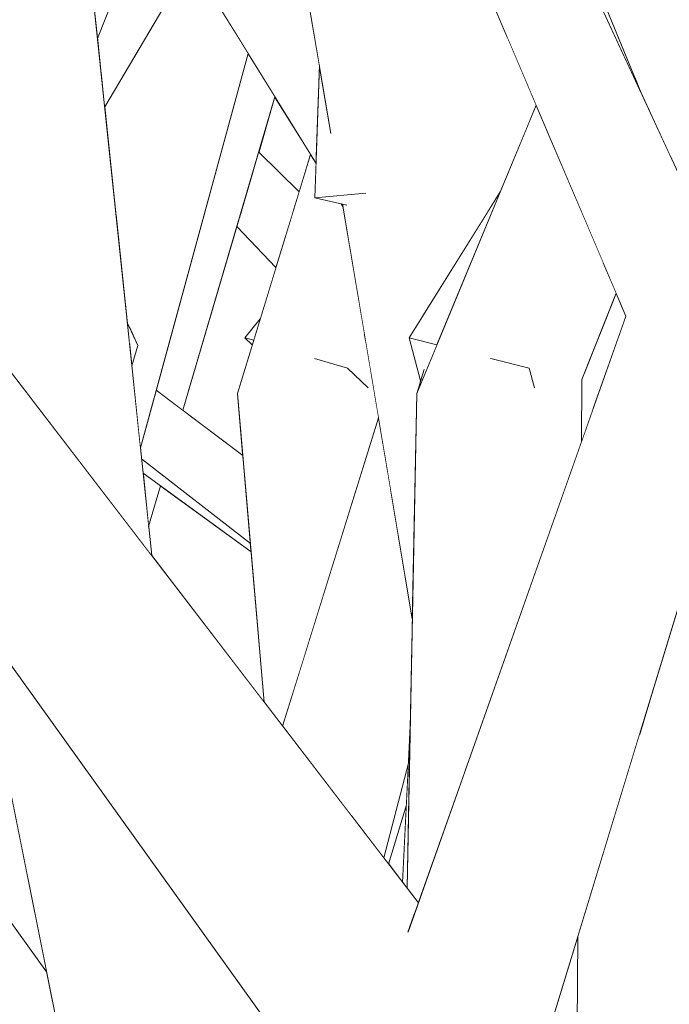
# Model space of a CAD drawing. Extents: x -289599 to -184549, y 66678 to 295474.
# Tile 485 of 656: x -250657 to -250608, y 71838 to 71912. Entities that reach past the tile are written whole.
import ezdxf

# ---------------------------------------------------------------- set-up
doc = ezdxf.new("R2010")
doc.units = 0
doc.header["$MEASUREMENT"] = 0
doc.linetypes.add('Wipeout_Contour', pattern=[1000, 0, -1000])
doc.layers.add('arch drzewa', color=8, linetype='Continuous')
doc.layers.add('Model drzwi', color=8, linetype='Continuous')
doc.layers.add('arch drzewa_Nr_Pióra__4', color=8, linetype='Continuous', lineweight=9)

msp = doc.modelspace()

# ---------------------------------------------------------------- wipeouts: each hides what was drawn before it
at = {"color": 254, "linetype": 'Wipeout_Contour', "lineweight": 0, "ltscale": 1022844.741615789}
msp.add_wipeout([(-250651.096, 71935.418), (-250635.015, 71910.712), (-250635.503, 71913.61), (-250651.061, 71935.579)], dxfattribs=at).dxf.layer = 'arch drzewa'
at = {"color": 254, "linetype": 'Wipeout_Contour', "lineweight": 0, "ltscale": 767049.684209}
msp.add_wipeout([(-250620.639, 71910.501), (-250619.075, 71903.724), (-250618.422, 71905.298)], dxfattribs=at).dxf.layer = 'arch drzewa'
at = {"color": 254, "linetype": 'Wipeout_Contour', "lineweight": 0, "ltscale": 2045799.931299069}
msp.add_wipeout([(-250701.98, 71905.863), (-250672.713, 71865.307), (-250672.34, 71865.529), (-250670.151, 71865.114), (-250669.423, 71860.747), (-250654.952, 71840.695), (-250657.509, 71853.406), (-250701.827, 71905.833)], dxfattribs=at).dxf.layer = 'arch drzewa'
at = {"color": 254, "linetype": 'Wipeout_Contour', "lineweight": 0, "ltscale": 767080.414125}
msp.add_wipeout([(-250632.982, 71897.95), (-250632.826, 71897.696), (-250632.864, 71897.922)], dxfattribs=at).dxf.layer = 'arch drzewa'
at = {"color": 254, "linetype": 'Wipeout_Contour', "lineweight": 0, "ltscale": 1022685.078485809}
msp.add_wipeout([(-250612.573, 71890.997), (-250611.936, 71889.004), (-250611.729, 71889.588), (-250612.455, 71891.292)], dxfattribs=at).dxf.layer = 'arch drzewa'
at = {"color": 254, "linetype": 'Wipeout_Contour', "lineweight": 0, "ltscale": 766935.915489}
msp.add_wipeout([(-250608.602, 71758.271), (-250601.869, 71857.504), (-250608.577, 71858.236)], dxfattribs=at).dxf.layer = 'arch drzewa'
at = {"color": 254, "linetype": 'Wipeout_Contour', "lineweight": 0, "ltscale": 1022700.789868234}
msp.add_wipeout([(-250629.795, 71849.198), (-250629.434, 71848.728), (-250628.105, 71853.144), (-250627.954, 71856.254)], dxfattribs=at).dxf.layer = 'arch drzewa'
at = {"color": 254, "linetype": 'Wipeout_Contour', "lineweight": 0, "ltscale": 1022794.651964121}
msp.add_wipeout([(-250639.127, 71901.812), (-250636.106, 71898.856), (-250635.256, 71901.63), (-250637.914, 71905.934)], dxfattribs=at).dxf.layer = 'Model drzwi'
at = {"color": 254, "linetype": 'Wipeout_Contour', "lineweight": 0, "ltscale": 2045579.091038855}
msp.add_wipeout([(-250640.761, 71896.258), (-250644.792, 71882.558), (-250640.317, 71879.194), (-250640.718, 71883.811), (-250639.603, 71887.449), (-250640.152, 71887.972), (-250639.008, 71889.389), (-250637.839, 71893.202)], dxfattribs=at).dxf.layer = 'Model drzwi'
at = {"color": 254, "linetype": 'Wipeout_Contour', "lineweight": 0, "ltscale": 1278477.085941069}
msp.add_wipeout([(-250646.449, 71876.926), (-250647.339, 71873.901), (-250647.111, 71871.726), (-250638.719, 71860.808), (-250639.693, 71872.012)], dxfattribs=at).dxf.layer = 'Model drzwi'

# ---------------------------------------------------------------- next in the draw order: wipeouts: each hides what was drawn before it
at = {"color": 254, "linetype": 'Wipeout_Contour', "lineweight": 0, "ltscale": 1278539.946963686}
msp.add_wipeout([(-250652.142, 71930.583), (-250634.638, 71907.181), (-250634.602, 71908.256), (-250635.015, 71910.712), (-250651.096, 71935.418)], dxfattribs=at).dxf.layer = 'arch drzewa'
at = {"color": 254, "linetype": 'Wipeout_Contour', "lineweight": 0, "ltscale": 1022685.752816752}
msp.add_wipeout([(-250614.83, 71885.331), (-250614.201, 71882.604), (-250611.936, 71889.004), (-250612.573, 71890.997)], dxfattribs=at).dxf.layer = 'arch drzewa'
at = {"color": 254, "linetype": 'Wipeout_Contour', "lineweight": 0, "ltscale": 1534069.129087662}
msp.add_wipeout([(-250629.315, 71876.824), (-250632.189, 71852.313), (-250629.795, 71849.198), (-250627.954, 71856.254), (-250627.819, 71859.043), (-250627.664, 71867.013)], dxfattribs=at).dxf.layer = 'arch drzewa'
at = {"color": 254, "linetype": 'Wipeout_Contour', "lineweight": 0, "ltscale": 1533834.617165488}
msp.add_wipeout([(-250614.294, 71774.735), (-250615.364, 71759.11), (-250608.602, 71758.271), (-250608.577, 71858.236), (-250613.544, 71785.683), (-250613.221, 71783.233)], dxfattribs=at).dxf.layer = 'arch drzewa'
at = {"color": 254, "linetype": 'Wipeout_Contour', "lineweight": 0, "ltscale": 1022766.60539308}
msp.add_wipeout([(-250654.952, 71840.695), (-250665.556, 71855.39), (-250651.349, 71801.858), (-250647.265, 71802.49)], dxfattribs=at).dxf.layer = 'arch drzewa'

# ---------------------------------------------------------------- next in the draw order: wipeouts: each hides what was drawn before it
at = {"color": 254, "linetype": 'Wipeout_Contour', "lineweight": 0, "ltscale": 1022837.62988327}
msp.add_wipeout([(-250652.4, 71929.388), (-250634.847, 71900.968), (-250634.638, 71907.181), (-250652.142, 71930.583)], dxfattribs=at).dxf.layer = 'arch drzewa'
at = {"color": 254, "linetype": 'Wipeout_Contour', "lineweight": 0, "ltscale": 1022685.82644338}
msp.add_wipeout([(-250615.017, 71884.86), (-250615.051, 71880.203), (-250614.201, 71882.604), (-250614.83, 71885.331)], dxfattribs=at).dxf.layer = 'arch drzewa'
at = {"color": 254, "linetype": 'Wipeout_Contour', "lineweight": 0, "ltscale": 1022733.871631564}
msp.add_wipeout([(-250637.341, 71859.016), (-250632.189, 71852.313), (-250629.315, 71876.824), (-250630.184, 71881.992)], dxfattribs=at).dxf.layer = 'arch drzewa'
at = {"color": 254, "linetype": 'Wipeout_Contour', "lineweight": 0, "ltscale": 1533924.39591098}
msp.add_wipeout([(-250615.48, 71820.186), (-250617.708, 71817.255), (-250613.544, 71785.683), (-250608.577, 71858.236), (-250610.724, 71858.37), (-250615.315, 71843.319)], dxfattribs=at).dxf.layer = 'arch drzewa'

# ---------------------------------------------------------------- next in the draw order: wipeouts: each hides what was drawn before it
at = {"color": 254, "linetype": 'Wipeout_Contour', "lineweight": 0, "ltscale": 1789819.785521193}
msp.add_wipeout([(-250631.513, 71884.521), (-250640.718, 71883.811), (-250635.686, 71864.328), (-250630.184, 71881.992), (-250630.621, 71884.59), (-250630.887, 71884.57), (-250630.978, 71884.235)], dxfattribs=at).dxf.layer = 'arch drzewa'
at = {"color": 254, "linetype": 'Wipeout_Contour', "lineweight": 0, "ltscale": 1022629.02407866}
msp.add_wipeout([(-250606.535, 71872.105), (-250609.519, 71862.32), (-250608.577, 71858.236), (-250601.869, 71857.504)], dxfattribs=at).dxf.layer = 'arch drzewa'
at = {"color": 254, "linetype": 'Wipeout_Contour', "lineweight": 0, "ltscale": 767023.328126}
msp.add_wipeout([(-250628.105, 71853.144), (-250629.434, 71848.728), (-250628.384, 71847.363)], dxfattribs=at).dxf.layer = 'arch drzewa'

# ---------------------------------------------------------------- next in the draw order: wipeouts: each hides what was drawn before it
at = {"color": 254, "linetype": 'Wipeout_Contour', "lineweight": 0, "ltscale": 1022754.792917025}
msp.add_wipeout([(-250635.686, 71864.328), (-250640.718, 71883.811), (-250638.719, 71860.808), (-250637.341, 71859.016)], dxfattribs=at).dxf.layer = 'arch drzewa'
at = {"color": 254, "linetype": 'Wipeout_Contour', "lineweight": 0, "ltscale": 766977.945383}
msp.add_wipeout([(-250609.772, 71861.492), (-250608.577, 71858.236), (-250609.519, 71862.32)], dxfattribs=at).dxf.layer = 'arch drzewa'

# ---------------------------------------------------------------- next in the draw order: wipeouts: each hides what was drawn before it
at = {"color": 254, "linetype": 'Wipeout_Contour', "lineweight": 0, "ltscale": 2301241.56051696}
msp.add_wipeout([(-250635.256, 71901.63), (-250640.718, 71883.811), (-250631.513, 71884.521), (-250634.951, 71886.42), (-250631.243, 71888.288), (-250632.826, 71897.696), (-250632.982, 71897.95), (-250634.933, 71898.401), (-250634.847, 71900.968)], dxfattribs=at).dxf.layer = 'arch drzewa'
at = {"color": 254, "linetype": 'Wipeout_Contour', "lineweight": 0, "ltscale": 766977.850854}
msp.add_wipeout([(-250610.724, 71858.37), (-250608.577, 71858.236), (-250609.772, 71861.492)], dxfattribs=at).dxf.layer = 'arch drzewa'

# ---------------------------------------------------------------- next in the draw order: wipeouts: each hides what was drawn before it
at = {"color": 254, "linetype": 'Wipeout_Contour', "lineweight": 0, "ltscale": 1534139.495943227}
msp.add_wipeout([(-250629.266, 71930.749), (-250634.982, 71930.161), (-250622.604, 71896.444), (-250621.098, 71898.848), (-250619.075, 71903.724), (-250620.639, 71910.501)], dxfattribs=at).dxf.layer = 'arch drzewa'
at = {"color": 254, "linetype": 'Wipeout_Contour', "lineweight": 0, "ltscale": 766990.810896}
msp.add_wipeout([(-250619.386, 71829.972), (-250601.874, 71887.387), (-250611.729, 71889.588)], dxfattribs=at).dxf.layer = 'arch drzewa'
at = {"color": 254, "linetype": 'Wipeout_Contour', "lineweight": 0, "ltscale": 767090.172773}
msp.add_wipeout([(-250640.152, 71887.972), (-250639.502, 71887.778), (-250639.008, 71889.389)], dxfattribs=at).dxf.layer = 'arch drzewa'
at = {"color": 254, "linetype": 'Wipeout_Contour', "lineweight": 0, "ltscale": 767061.703884}
msp.add_wipeout([(-250630.887, 71884.57), (-250630.621, 71884.59), (-250630.742, 71885.309)], dxfattribs=at).dxf.layer = 'arch drzewa'

# ---------------------------------------------------------------- next in the draw order: wipeouts: each hides what was drawn before it
at = {"color": 254, "linetype": 'Wipeout_Contour', "lineweight": 0, "ltscale": 767073.628268}
msp.add_wipeout([(-250634.982, 71930.161), (-250626.898, 71889.587), (-250622.604, 71896.444)], dxfattribs=at).dxf.layer = 'arch drzewa'
at = {"color": 254, "linetype": 'Wipeout_Contour', "lineweight": 0, "ltscale": 767090.557039}
msp.add_wipeout([(-250640.152, 71887.972), (-250639.603, 71887.449), (-250639.502, 71887.778)], dxfattribs=at).dxf.layer = 'arch drzewa'
at = {"color": 254, "linetype": 'Wipeout_Contour', "lineweight": 0, "ltscale": 1278440.524258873}
msp.add_wipeout([(-250631.116, 71887.534), (-250632.506, 71885.69), (-250630.978, 71884.235), (-250630.887, 71884.57), (-250630.742, 71885.309)], dxfattribs=at).dxf.layer = 'arch drzewa'

# ---------------------------------------------------------------- next in the draw order: wipeouts: each hides what was drawn before it
at = {"color": 254, "linetype": 'Wipeout_Contour', "lineweight": 0, "ltscale": 1278462.686747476}
msp.add_wipeout([(-250624.938, 71941.189), (-250625.147, 71939.348), (-250623.656, 71934.315), (-250622.985, 71933.013), (-250610.552, 71906.143)], dxfattribs=at).dxf.layer = 'arch drzewa'
at = {"color": 254, "linetype": 'Wipeout_Contour', "lineweight": 0, "ltscale": 767066.809898}
msp.add_wipeout([(-250631.161, 71887.801), (-250632.506, 71885.69), (-250631.116, 71887.534)], dxfattribs=at).dxf.layer = 'arch drzewa'

# ---------------------------------------------------------------- next in the draw order: wipeouts: each hides what was drawn before it
at = {"color": 254, "linetype": 'Wipeout_Contour', "lineweight": 0, "ltscale": 1022758.984111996}
msp.add_wipeout([(-250631.243, 71888.288), (-250634.951, 71886.42), (-250632.506, 71885.69), (-250631.161, 71887.801)], dxfattribs=at).dxf.layer = 'arch drzewa'

# ---------------------------------------------------------------- next in the draw order: wipeouts: each hides what was drawn before it
at = {"color": 254, "linetype": 'Wipeout_Contour', "lineweight": 0, "ltscale": 1022756.562601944}
msp.add_wipeout([(-250632.506, 71885.69), (-250634.951, 71886.42), (-250631.513, 71884.521), (-250630.978, 71884.235)], dxfattribs=at).dxf.layer = 'arch drzewa'

# ---------------------------------------------------------------- next in the draw order: wipeouts: each hides what was drawn before it
at = {"color": 254, "linetype": 'Wipeout_Contour', "lineweight": 0, "ltscale": 1534152.865811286}
msp.add_wipeout([(-250638.305, 71930.266), (-250627.091, 71884.603), (-250627.044, 71884.754), (-250627.91, 71887.972), (-250626.898, 71889.587), (-250634.982, 71930.161)], dxfattribs=at).dxf.layer = 'arch drzewa'

# ---------------------------------------------------------------- next in the draw order: wipeouts: each hides what was drawn before it
at = {"color": 254, "linetype": 'Wipeout_Contour', "lineweight": 0, "ltscale": 2045529.784233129}
msp.add_wipeout([(-250638.305, 71930.266), (-250633.756, 71903.224), (-250631.157, 71898.746), (-250632.557, 71897.851), (-250632.864, 71897.922), (-250627.664, 71867.013), (-250627.338, 71883.811), (-250627.091, 71884.603)], dxfattribs=at).dxf.layer = 'arch drzewa'

# ---------------------------------------------------------------- next in the draw order: wipeouts: each hides what was drawn before it
at = {"color": 254, "linetype": 'Wipeout_Contour', "lineweight": 0, "ltscale": 1533991.694864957}
msp.add_wipeout([(-250627.984, 71843.656), (-250621.381, 71832.19), (-250622.755, 71831.305), (-250625.978, 71830.071), (-250619.386, 71829.972), (-250611.729, 71889.588)], dxfattribs=at).dxf.layer = 'arch drzewa'

# ---------------------------------------------------------------- next in the draw order: wipeouts: each hides what was drawn before it
at = {"color": 254, "linetype": 'Wipeout_Contour', "lineweight": 0, "ltscale": 1022763.580094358}
msp.add_wipeout([(-250601.874, 71887.387), (-250622.985, 71933.013), (-250629.821, 71938.151), (-250632.453, 71938.231)], dxfattribs=at).dxf.layer = 'arch drzewa'
at = {"color": 254, "linetype": 'Wipeout_Contour', "lineweight": 0, "ltscale": 1022625.99455627}
msp.add_wipeout([(-250615.315, 71843.319), (-250619.386, 71829.972), (-250617.708, 71817.255), (-250615.48, 71820.186)], dxfattribs=at).dxf.layer = 'arch drzewa'

# ---------------------------------------------------------------- next in the draw order: linework, layer by layer
at = {"layer": 'arch drzewa_Nr_Pióra__4', "linetype": 'Continuous'}
msp.add_line((-250615.481, 71820.136), (-250615.315, 71843.319), dxfattribs=at)

# ---------------------------------------------------------------- next in the draw order: wipeouts: each hides what was drawn before it
at = {"color": 254, "linetype": 'Wipeout_Contour', "lineweight": 0, "ltscale": 767036.777938}
msp.add_wipeout([(-250632.453, 71938.231), (-250611.729, 71889.588), (-250601.874, 71887.387)], dxfattribs=at).dxf.layer = 'arch drzewa'

# ---------------------------------------------------------------- next in the draw order: wipeouts: each hides what was drawn before it
at = {"color": 254, "linetype": 'Wipeout_Contour', "lineweight": 0, "ltscale": 1278368.81015108}
msp.add_wipeout([(-250606.079, 71935.044), (-250611.022, 71907.289), (-250610.552, 71906.143), (-250608.396, 71901.483), (-250595.779, 71933.157)], dxfattribs=at).dxf.layer = 'arch drzewa'
at = {"color": 254, "linetype": 'Wipeout_Contour', "lineweight": 0, "ltscale": 1789981.778475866}
msp.add_wipeout([(-250682.458, 71909.138), (-250627.512, 71844.992), (-250627.212, 71845.838), (-250660.634, 71889.321), (-250661.648, 71890.091), (-250661.678, 71890.679), (-250677.887, 71911.767)], dxfattribs=at).dxf.layer = 'arch drzewa'

# ---------------------------------------------------------------- next in the draw order: wipeouts: each hides what was drawn before it
at = {"color": 254, "linetype": 'Wipeout_Contour', "lineweight": 0, "ltscale": 767035.805992}
msp.add_wipeout([(-250614.291, 71915.252), (-250611.022, 71907.289), (-250606.079, 71935.044)], dxfattribs=at).dxf.layer = 'arch drzewa'
at = {"color": 254, "linetype": 'Wipeout_Contour', "lineweight": 0, "ltscale": 1278413.607136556}
msp.add_wipeout([(-250682.458, 71909.138), (-250622.755, 71831.305), (-250621.381, 71832.19), (-250627.984, 71843.656), (-250627.512, 71844.992)], dxfattribs=at).dxf.layer = 'arch drzewa'

# ---------------------------------------------------------------- next in the draw order: wipeouts: each hides what was drawn before it
at = {"color": 254, "linetype": 'Wipeout_Contour', "lineweight": 0, "ltscale": 1278647.89419735}
msp.add_wipeout([(-250687.863, 71905.889), (-250622.755, 71831.305), (-250682.458, 71909.138), (-250685.758, 71907.956), (-250686.662, 71905.66)], dxfattribs=at).dxf.layer = 'arch drzewa'

# ---------------------------------------------------------------- next in the draw order: wipeouts: each hides what was drawn before it
at = {"color": 254, "linetype": 'Wipeout_Contour', "lineweight": 0, "ltscale": 1022830.024108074}
msp.add_wipeout([(-250687.863, 71905.889), (-250688.042, 71905.924), (-250631.934, 71827.79), (-250622.755, 71831.305)], dxfattribs=at).dxf.layer = 'arch drzewa'

# ---------------------------------------------------------------- next in the draw order: linework, layer by layer
at = {"layer": 'arch drzewa_Nr_Pióra__4', "linetype": 'Continuous'}
for p, q in [((-250610.552, 71906.143), (-250624.938, 71941.189)), ((-250632.506, 71885.69), (-250634.973, 71886.426)), ((-250630.965, 71884.223), (-250632.506, 71885.69))]:
    msp.add_line(p, q, dxfattribs=at)

# ---------------------------------------------------------------- next in the draw order: wipeouts: each hides what was drawn before it
at = {"color": 254, "linetype": 'Wipeout_Contour', "lineweight": 0, "ltscale": 1022849.683637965}
msp.add_wipeout([(-250663.411, 71924.524), (-250647.67, 71872.454), (-250647.111, 71871.726), (-250652.585, 71923.951)], dxfattribs=at).dxf.layer = 'arch drzewa'
at = {"color": 254, "linetype": 'Wipeout_Contour', "lineweight": 0, "ltscale": 1022780.760632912}
msp.add_wipeout([(-250634.602, 71908.256), (-250634.933, 71898.401), (-250631.157, 71898.746), (-250633.756, 71903.224)], dxfattribs=at).dxf.layer = 'arch drzewa'
at = {"color": 254, "linetype": 'Wipeout_Contour', "lineweight": 0, "ltscale": 1022794.117797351}
msp.add_wipeout([(-250639.642, 71900.062), (-250640.558, 71896.947), (-250637.492, 71894.335), (-250636.635, 71897.129)], dxfattribs=at).dxf.layer = 'arch drzewa'
at = {"color": 254, "linetype": 'Wipeout_Contour', "lineweight": 0, "ltscale": 2301078.693651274}
msp.add_wipeout([(-250618.997, 71884.521), (-250627.338, 71883.811), (-250623.817, 71855.431), (-250615.051, 71880.203), (-250615.017, 71884.86), (-250618.431, 71884.57), (-250618.543, 71884.215), (-250618.553, 71884.222), (-250618.548, 71884.235)], dxfattribs=at).dxf.layer = 'arch drzewa'
at = {"color": 254, "linetype": 'Wipeout_Contour', "lineweight": 0, "ltscale": 1022717.794345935}
msp.add_wipeout([(-250659.37, 71865.996), (-250631.504, 71807.066), (-250631.662, 71809.98), (-250638.528, 71836.972)], dxfattribs=at).dxf.layer = 'arch drzewa'

# ---------------------------------------------------------------- next in the draw order: wipeouts: each hides what was drawn before it
at = {"color": 254, "linetype": 'Wipeout_Contour', "lineweight": 0, "ltscale": 1022864.723242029}
msp.add_wipeout([(-250647.67, 71872.454), (-250663.411, 71924.524), (-250661.648, 71890.091), (-250660.634, 71889.321)], dxfattribs=at).dxf.layer = 'arch drzewa'
at = {"color": 254, "linetype": 'Wipeout_Contour', "lineweight": 0, "ltscale": 1022794.362538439}
msp.add_wipeout([(-250639.127, 71901.812), (-250639.598, 71900.209), (-250636.549, 71897.41), (-250636.106, 71898.856)], dxfattribs=at).dxf.layer = 'arch drzewa'
at = {"color": 254, "linetype": 'Wipeout_Contour', "lineweight": 0, "ltscale": 767080.625813}
msp.add_wipeout([(-250634.933, 71898.401), (-250632.557, 71897.851), (-250631.157, 71898.746)], dxfattribs=at).dxf.layer = 'arch drzewa'
at = {"color": 254, "linetype": 'Wipeout_Contour', "lineweight": 0, "ltscale": 1022793.92400262}
msp.add_wipeout([(-250640.558, 71896.947), (-250640.761, 71896.258), (-250637.839, 71893.202), (-250637.492, 71894.335)], dxfattribs=at).dxf.layer = 'arch drzewa'
at = {"color": 254, "linetype": 'Wipeout_Contour', "lineweight": 0, "ltscale": 767017.950209}
msp.add_wipeout([(-250613.454, 71893.637), (-250615.017, 71884.86), (-250612.455, 71891.292)], dxfattribs=at).dxf.layer = 'arch drzewa'
at = {"color": 254, "linetype": 'Wipeout_Contour', "lineweight": 0, "ltscale": 1022699.201113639}
msp.add_wipeout([(-250627.338, 71883.811), (-250628.054, 71846.933), (-250627.212, 71845.838), (-250623.817, 71855.431)], dxfattribs=at).dxf.layer = 'arch drzewa'
at = {"color": 254, "linetype": 'Wipeout_Contour', "lineweight": 0, "ltscale": 1278422.225174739}
msp.add_wipeout([(-250660.304, 71867.297), (-250647.138, 71801.858), (-250631.351, 71804.231), (-250631.504, 71807.066), (-250659.37, 71865.996)], dxfattribs=at).dxf.layer = 'arch drzewa'

# ---------------------------------------------------------------- next in the draw order: linework, layer by layer
at = {"layer": 'arch drzewa_Nr_Pióra__4', "linetype": 'Continuous'}
for p, q in [((-250634.933, 71898.401), (-250634.602, 71908.256)), ((-250631.144, 71898.747), (-250634.933, 71898.401)), ((-250634.933, 71898.401), (-250632.549, 71897.849)), ((-250632.826, 71897.696), (-250632.982, 71897.95)), ((-250637.341, 71859.016), (-250630.184, 71881.992)), ((-250647.138, 71801.858), (-250660.304, 71867.297)), ((-250654.952, 71840.695), (-250669.423, 71860.747))]:
    msp.add_line(p, q, dxfattribs=at)

# ---------------------------------------------------------------- next in the draw order: wipeouts: each hides what was drawn before it
at = {"color": 254, "linetype": 'Wipeout_Contour', "lineweight": 0, "ltscale": 1534311.574562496}
msp.add_wipeout([(-250652.4, 71929.388), (-250652.881, 71927.167), (-250652.643, 71926.413), (-250652.585, 71923.951), (-250651.152, 71910.283), (-250647.015, 71920.669)], dxfattribs=at).dxf.layer = 'arch drzewa'
at = {"color": 254, "linetype": 'Wipeout_Contour', "lineweight": 0, "ltscale": 2301094.101317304}
msp.add_wipeout([(-250618.422, 71905.298), (-250627.338, 71883.811), (-250618.997, 71884.521), (-250621.809, 71886.42), (-250617.669, 71888.579), (-250617.033, 71888.989), (-250618.431, 71884.57), (-250615.017, 71884.86), (-250613.454, 71893.637)], dxfattribs=at).dxf.layer = 'arch drzewa'
at = {"color": 254, "linetype": 'Wipeout_Contour', "lineweight": 0, "ltscale": 1022794.279623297}
msp.add_wipeout([(-250639.642, 71900.062), (-250636.635, 71897.129), (-250636.549, 71897.41), (-250639.598, 71900.209)], dxfattribs=at).dxf.layer = 'arch drzewa'
at = {"color": 254, "linetype": 'Wipeout_Contour', "lineweight": 0, "ltscale": 767114.30073}
msp.add_wipeout([(-250648.767, 71887.528), (-250648.594, 71885.882), (-250648.135, 71887.387)], dxfattribs=at).dxf.layer = 'arch drzewa'
at = {"color": 254, "linetype": 'Wipeout_Contour', "lineweight": 0, "ltscale": 767100.57708}
msp.add_wipeout([(-250646.449, 71876.926), (-250647.755, 71877.876), (-250647.339, 71873.901)], dxfattribs=at).dxf.layer = 'arch drzewa'
at = {"color": 254, "linetype": 'Wipeout_Contour', "lineweight": 0, "ltscale": 767022.761485}
msp.add_wipeout([(-250627.819, 71859.043), (-250628.384, 71847.363), (-250628.054, 71846.933)], dxfattribs=at).dxf.layer = 'arch drzewa'

# ---------------------------------------------------------------- next in the draw order: linework, layer by layer
at = {"layer": 'arch drzewa_Nr_Pióra__4', "linetype": 'Continuous'}
for p, q in [((-250615.017, 71884.86), (-250612.455, 71891.292)), ((-250615.051, 71880.203), (-250615.017, 71884.86)), ((-250628.384, 71847.363), (-250627.819, 71859.043)), ((-250629.795, 71849.198), (-250627.954, 71856.254)), ((-250629.434, 71848.728), (-250628.105, 71853.144))]:
    msp.add_line(p, q, dxfattribs=at)

# ---------------------------------------------------------------- next in the draw order: wipeouts: each hides what was drawn before it
at = {"color": 254, "linetype": 'Wipeout_Contour', "lineweight": 0, "ltscale": 1022806.312330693}
msp.add_wipeout([(-250639.901, 71909.152), (-250646.779, 71884.051), (-250644.792, 71882.558), (-250637.914, 71905.934)], dxfattribs=at).dxf.layer = 'arch drzewa'
at = {"color": 254, "linetype": 'Wipeout_Contour', "lineweight": 0, "ltscale": 767051.073766}
msp.add_wipeout([(-250627.91, 71887.972), (-250625.831, 71887.443), (-250621.098, 71898.848)], dxfattribs=at).dxf.layer = 'arch drzewa'
at = {"color": 254, "linetype": 'Wipeout_Contour', "lineweight": 0, "ltscale": 767115.816534}
msp.add_wipeout([(-250648.933, 71889.111), (-250648.882, 71888.629), (-250648.135, 71887.387)], dxfattribs=at).dxf.layer = 'arch drzewa'
at = {"color": 254, "linetype": 'Wipeout_Contour', "lineweight": 0, "ltscale": 767026.972654}
msp.add_wipeout([(-250617.033, 71888.989), (-250618.94, 71885.69), (-250618.543, 71884.215)], dxfattribs=at).dxf.layer = 'arch drzewa'
at = {"color": 254, "linetype": 'Wipeout_Contour', "lineweight": 0, "ltscale": 767050.820654}
msp.add_wipeout([(-250627.338, 71883.811), (-250625.993, 71887.054), (-250626.781, 71885.598)], dxfattribs=at).dxf.layer = 'arch drzewa'
at = {"color": 254, "linetype": 'Wipeout_Contour', "lineweight": 0, "ltscale": 1022786.809282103}
msp.add_wipeout([(-250647.868, 71878.949), (-250647.755, 71877.876), (-250639.693, 71872.012), (-250639.746, 71872.619)], dxfattribs=at).dxf.layer = 'arch drzewa'

# ---------------------------------------------------------------- next in the draw order: linework, layer by layer
at = {"layer": 'arch drzewa_Nr_Pióra__4', "linetype": 'Continuous'}
for p, q in [((-250611.729, 71889.588), (-250632.453, 71938.231)), ((-250633.75, 71903.192), (-250638.305, 71930.266)), ((-250636.106, 71898.856), (-250639.127, 71901.812)), ((-250628.054, 71846.933), (-250627.338, 71883.811))]:
    msp.add_line(p, q, dxfattribs=at)

# ---------------------------------------------------------------- next in the draw order: wipeouts: each hides what was drawn before it
at = {"color": 254, "linetype": 'Wipeout_Contour', "lineweight": 0, "ltscale": 1022847.037254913}
msp.add_wipeout([(-250645.382, 71918.026), (-250650.871, 71907.598), (-250650.619, 71905.194), (-250644.176, 71916.073)], dxfattribs=at).dxf.layer = 'arch drzewa'
at = {"color": 254, "linetype": 'Wipeout_Contour', "lineweight": 0, "ltscale": 767028.108316}
msp.add_wipeout([(-250617.669, 71888.579), (-250618.94, 71885.69), (-250617.033, 71888.989)], dxfattribs=at).dxf.layer = 'arch drzewa'
at = {"color": 254, "linetype": 'Wipeout_Contour', "lineweight": 0, "ltscale": 767115.065873}
msp.add_wipeout([(-250648.882, 71888.629), (-250648.767, 71887.528), (-250648.135, 71887.387)], dxfattribs=at).dxf.layer = 'arch drzewa'
at = {"color": 254, "linetype": 'Wipeout_Contour', "lineweight": 0, "ltscale": 1278420.311581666}
msp.add_wipeout([(-250627.91, 71887.972), (-250627.044, 71884.754), (-250626.781, 71885.598), (-250625.993, 71887.054), (-250625.831, 71887.443)], dxfattribs=at).dxf.layer = 'arch drzewa'
at = {"color": 254, "linetype": 'Wipeout_Contour', "lineweight": 0, "ltscale": 1022792.920082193}
msp.add_wipeout([(-250646.876, 71883.694), (-250647.278, 71882.227), (-250640.18, 71877.618), (-250640.285, 71878.829)], dxfattribs=at).dxf.layer = 'arch drzewa'

# ---------------------------------------------------------------- next in the draw order: linework, layer by layer
at = {"layer": 'arch drzewa_Nr_Pióra__4', "linetype": 'Continuous'}
for p, q in [((-250627.664, 71867.013), (-250632.864, 71897.922)), ((-250625.831, 71887.443), (-250627.91, 71887.972)), ((-250627.91, 71887.972), (-250627.044, 71884.754)), ((-250627.338, 71883.811), (-250626.78, 71885.6))]:
    msp.add_line(p, q, dxfattribs=at)

# ---------------------------------------------------------------- next in the draw order: wipeouts: each hides what was drawn before it
at = {"color": 254, "linetype": 'Wipeout_Contour', "lineweight": 0, "ltscale": 1022851.747049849}
msp.add_wipeout([(-250651.128, 71910.05), (-250650.871, 71907.598), (-250645.382, 71918.026), (-250645.97, 71918.978)], dxfattribs=at).dxf.layer = 'arch drzewa'
at = {"color": 254, "linetype": 'Wipeout_Contour', "lineweight": 0, "ltscale": 767031.68176}
msp.add_wipeout([(-250621.809, 71886.42), (-250618.94, 71885.69), (-250617.669, 71888.579)], dxfattribs=at).dxf.layer = 'arch drzewa'
at = {"color": 254, "linetype": 'Wipeout_Contour', "lineweight": 0, "ltscale": 1278491.669080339}
msp.add_wipeout([(-250647.953, 71879.764), (-250647.868, 71878.949), (-250639.746, 71872.619), (-250640.18, 71877.618), (-250647.278, 71882.227)], dxfattribs=at).dxf.layer = 'arch drzewa'

# ---------------------------------------------------------------- next in the draw order: linework, layer by layer
at = {"layer": 'arch drzewa_Nr_Pióra__4', "linetype": 'Continuous'}
for p, q in [((-250601.874, 71887.387), (-250622.985, 71933.013)), ((-250627.91, 71887.972), (-250621.098, 71898.848)), ((-250639.693, 71872.012), (-250647.755, 71877.876)), ((-250647.339, 71873.901), (-250646.449, 71876.926))]:
    msp.add_line(p, q, dxfattribs=at)

# ---------------------------------------------------------------- next in the draw order: wipeouts: each hides what was drawn before it
at = {"color": 254, "linetype": 'Wipeout_Contour', "lineweight": 0, "ltscale": 1022855.00510593}
msp.add_wipeout([(-250651.152, 71910.283), (-250651.128, 71910.05), (-250645.97, 71918.978), (-250647.015, 71920.669)], dxfattribs=at).dxf.layer = 'arch drzewa'
at = {"color": 254, "linetype": 'Wipeout_Contour', "lineweight": 0, "ltscale": 1022707.708273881}
msp.add_wipeout([(-250618.94, 71885.69), (-250621.809, 71886.42), (-250618.997, 71884.521), (-250618.548, 71884.235)], dxfattribs=at).dxf.layer = 'arch drzewa'
at = {"color": 254, "linetype": 'Wipeout_Contour', "lineweight": 0, "ltscale": 1022793.658819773}
msp.add_wipeout([(-250646.779, 71884.051), (-250646.857, 71883.766), (-250640.295, 71878.944), (-250640.317, 71879.194)], dxfattribs=at).dxf.layer = 'arch drzewa'

# ---------------------------------------------------------------- next in the draw order: linework, layer by layer
at = {"layer": 'arch drzewa_Nr_Pióra__4', "linetype": 'Continuous'}
for p, q in [((-250627.338, 71883.811), (-250618.422, 71905.298)), ((-250627.989, 71843.644), (-250611.729, 71889.588)), ((-250619.386, 71829.972), (-250601.874, 71887.387)), ((-250618.94, 71885.69), (-250621.832, 71886.425)), ((-250618.545, 71884.224), (-250618.94, 71885.69))]:
    msp.add_line(p, q, dxfattribs=at)

# ---------------------------------------------------------------- next in the draw order: wipeouts: each hides what was drawn before it
at = {"color": 254, "linetype": 'Wipeout_Contour', "lineweight": 0, "ltscale": 767131.406525}
msp.add_wipeout([(-250645.157, 71914.416), (-250650.619, 71905.194), (-250649.758, 71896.98)], dxfattribs=at).dxf.layer = 'arch drzewa'
at = {"color": 254, "linetype": 'Wipeout_Contour', "lineweight": 0, "ltscale": 1022793.495525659}
msp.add_wipeout([(-250646.857, 71883.766), (-250646.876, 71883.694), (-250640.285, 71878.829), (-250640.295, 71878.944)], dxfattribs=at).dxf.layer = 'arch drzewa'

# ---------------------------------------------------------------- next in the draw order: linework, layer by layer
at = {"layer": 'arch drzewa_Nr_Pióra__4', "linetype": 'Continuous'}
msp.add_line((-250639.746, 71872.619), (-250647.868, 71878.949), dxfattribs=at)

# ---------------------------------------------------------------- next in the draw order: wipeouts: each hides what was drawn before it
at = {"color": 254, "linetype": 'Wipeout_Contour', "lineweight": 0, "ltscale": 1534227.669204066}
msp.add_wipeout([(-250648.749, 71888.713), (-250648.135, 71887.387), (-250648.594, 71885.882), (-250647.953, 71879.764), (-250639.901, 71909.152), (-250643.454, 71914.904)], dxfattribs=at).dxf.layer = 'arch drzewa'

# ---------------------------------------------------------------- next in the draw order: linework, layer by layer
at = {"layer": 'arch drzewa_Nr_Pióra__4', "linetype": 'Continuous'}
for p, q in [((-250640.718, 71883.811), (-250635.256, 71901.63)), ((-250637.839, 71893.202), (-250640.761, 71896.258)), ((-250640.152, 71887.972), (-250639.008, 71889.389)), ((-250639.502, 71887.778), (-250640.152, 71887.972)), ((-250640.152, 71887.972), (-250639.603, 71887.449)), ((-250648.594, 71885.882), (-250648.135, 71887.387)), ((-250640.317, 71879.194), (-250646.779, 71884.051)), ((-250638.719, 71860.808), (-250640.718, 71883.811))]:
    msp.add_line(p, q, dxfattribs=at)

# ---------------------------------------------------------------- next in the draw order: wipeouts: each hides what was drawn before it
at = {"color": 254, "linetype": 'Wipeout_Contour', "lineweight": 0, "ltscale": 1534249.125378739}
msp.add_wipeout([(-250645.157, 71914.416), (-250649.758, 71896.98), (-250648.933, 71889.111), (-250648.749, 71888.713), (-250643.454, 71914.904), (-250644.176, 71916.073)], dxfattribs=at).dxf.layer = 'arch drzewa'

# ---------------------------------------------------------------- next in the draw order: linework, layer by layer
at = {"layer": 'arch drzewa_Nr_Pióra__4', "linetype": 'Continuous'}
for p, q in [((-250634.847, 71900.968), (-250652.4, 71929.388)), ((-250647.111, 71871.726), (-250652.585, 71923.951)), ((-250651.152, 71910.283), (-250647.015, 71920.669)), ((-250650.619, 71905.194), (-250644.176, 71916.073)), ((-250647.953, 71879.764), (-250639.901, 71909.152)), ((-250631.934, 71827.79), (-250688.042, 71905.924)), ((-250644.792, 71882.558), (-250637.914, 71905.934)), ((-250627.212, 71845.838), (-250660.661, 71889.356)), ((-250648.135, 71887.387), (-250648.933, 71889.111))]:
    msp.add_line(p, q, dxfattribs=at)

doc.saveas('drawing.dxf')
